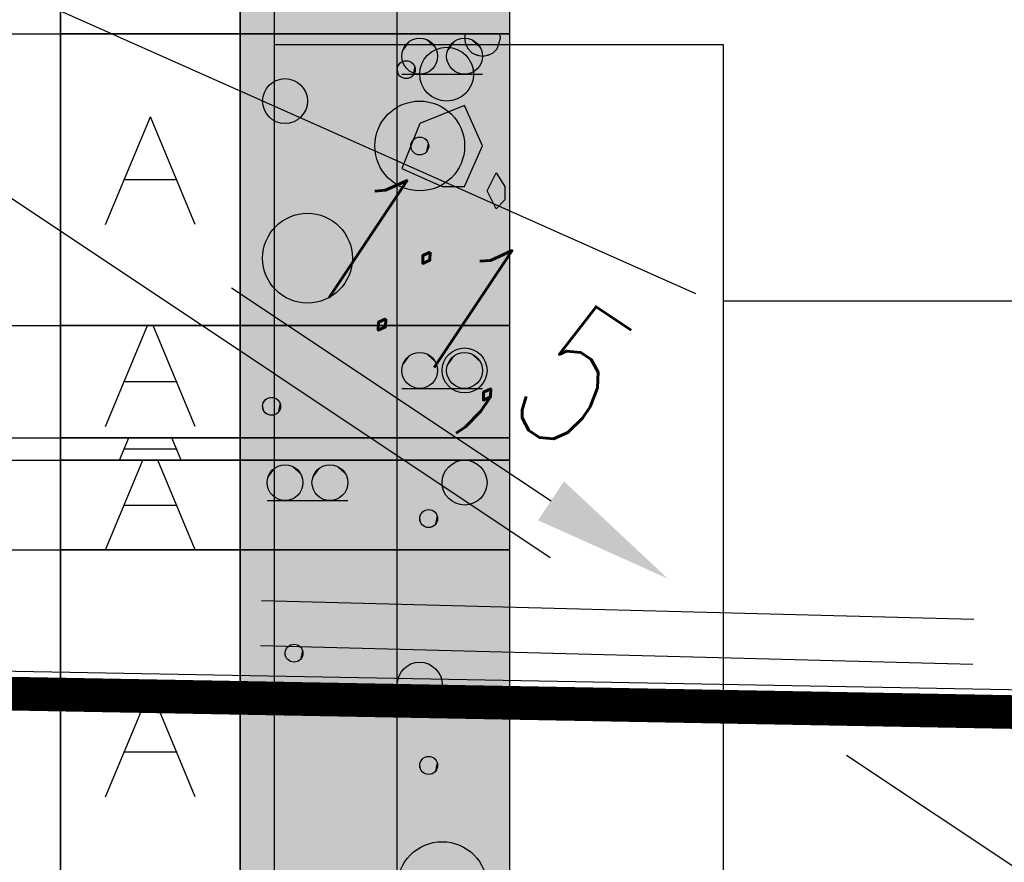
# Model space of a CAD drawing. Header units: metres. Extents: x 3458045 to 3462392, y 5482308 to 5484762.
# Tile 265 of 458: x 3460144.8 to 3460149.19, y 5484006.74 to 5484010.49. Entities that reach past the tile are written whole.
import ezdxf

# ---------------------------------------------------------------- set-up
doc = ezdxf.new("R2010")
doc.units = ezdxf.units.M
doc.linetypes.add('AUSGEZOGEN', pattern=[2, 1, 1])
doc.linetypes.add('VERDECKT2', pattern=[4.7625, 3.175, -1.5875])
for name, color, linetype in [('BAUER_BK 2014', 1, 'CONTINUOUS'), ('SP_BAUGRUBE-BÖSCHUNG', 210, 'AUSGEZOGEN'), ('SP_BAUGRUBE-TEXT', 210, 'AUSGEZOGEN'), ('SP_BAUGRUBE-VERBAU', 210, 'AUSGEZOGEN'), ('SP_GELÄNDE-PLANUNG', 10, 'CONTINUOUS')]:
    doc.layers.add(name, color=color, linetype=linetype)
doc.styles.add('SP_F', font='romans.shx', dxfattribs={"width": 0.7, "bigfont": 'sp_f.shx'})

msp = doc.modelspace()

# ---------------------------------------------------------------- linework, layer by layer
at = {"layer": 'BAUER_BK 2014', "color": 7, "linetype": 'Continuous'}
for points in [[(3460144.9809, 5484012.5271), (3460144.9809, 5483982.5271)], [(3460146.9809, 5484012.5271), (3460146.9809, 5483982.5271)], [(3460144.9809, 5484010.4271), (3460144.9809, 5484011.2271), (3460145.7809, 5484011.2271), (3460145.7809, 5484010.4271), (3460144.9809, 5484010.4271)], [(3460145.7809, 5484010.4271), (3460145.7809, 5484011.2271), (3460146.9809, 5484011.2271), (3460146.9809, 5484010.4271), (3460145.7809, 5484010.4271)], [(3460142.9304, 5484010.4271), (3460143.9809, 5484010.4271), (3460144.5809, 5484010.4271), (3460144.9809, 5484010.4271)], [(3460144.9809, 5484009.1271), (3460144.9809, 5484010.4271), (3460145.7809, 5484010.4271), (3460145.7809, 5484009.1271), (3460144.9809, 5484009.1271)], [(3460146.9809, 5484010.4271), (3460144.9809, 5484010.4271)], [(3460145.7809, 5484009.1271), (3460145.7809, 5484010.4271), (3460146.9809, 5484010.4271), (3460146.9809, 5484009.1271), (3460145.7809, 5484009.1271)], [(3460146.9409, 5484010.4071), (3460146.9379, 5484010.4271), (3460146.7841, 5484010.4271), (3460146.7809, 5484010.4071), (3460146.7849, 5484010.3823), (3460146.7963, 5484010.3601), (3460146.8139, 5484010.3423), (3460146.8363, 5484010.3311), (3460146.8609, 5484010.3271), (3460146.8857, 5484010.3311), (3460146.9079, 5484010.3423), (3460146.9257, 5484010.3601), (3460146.9409, 5484010.4071)], [(3460146.5009, 5484010.2471), (3460146.8609, 5484010.2471)], [(3460146.7809, 5484010.1071), (3460146.5809, 5484010.0271)], [(3460146.8609, 5484009.9271), (3460146.7809, 5484010.1071)], [(3460145.1809, 5484009.5771), (3460145.3809, 5484010.0571)], [(3460145.5809, 5484009.5771), (3460145.3809, 5484010.0571)], [(3460146.5809, 5484010.0271), (3460146.5009, 5484009.8271)], [(3460146.7809, 5484009.7471), (3460146.8609, 5484009.9271)], [(3460146.5009, 5484009.8271), (3460146.6809, 5484009.7471)], [(3460146.8809, 5484009.7271), (3460146.9209, 5484009.8071)], [(3460146.9209, 5484009.8071), (3460146.9609, 5484009.7471)], [(3460145.2609, 5484009.7771), (3460145.5009, 5484009.7771)], [(3460146.6809, 5484009.7471), (3460146.7809, 5484009.7471)], [(3460146.9209, 5484009.6471), (3460146.8809, 5484009.7271)], [(3460146.9609, 5484009.7471), (3460146.9609, 5484009.6871)], [(3460146.9609, 5484009.6871), (3460146.9209, 5484009.6471)], [(3460142.9304, 5484009.1271), (3460143.9809, 5484009.1271), (3460144.5809, 5484009.1271), (3460144.9809, 5484009.1271)], [(3460144.9809, 5484008.6271), (3460144.9809, 5484009.1271), (3460145.7809, 5484009.1271), (3460145.7809, 5484008.6271), (3460144.9809, 5484008.6271)], [(3460146.9809, 5484009.1271), (3460144.9809, 5484009.1271)], [(3460145.1809, 5484008.6771), (3460145.3685, 5484009.1271)], [(3460145.5809, 5484008.6771), (3460145.3935, 5484009.1271)], [(3460145.7809, 5484008.6271), (3460145.7809, 5484009.1271), (3460146.9809, 5484009.1271), (3460146.9809, 5484008.6271), (3460145.7809, 5484008.6271)], [(3460145.2609, 5484008.8771), (3460145.5009, 5484008.8771)], [(3460146.5009, 5484008.8471), (3460146.8609, 5484008.8471)], [(3460142.9304, 5484008.6271), (3460143.9809, 5484008.6271), (3460144.5809, 5484008.6271), (3460144.9809, 5484008.6271)], [(3460144.9809, 5484008.5271), (3460144.9809, 5484008.6271), (3460145.7809, 5484008.6271), (3460145.7809, 5484008.5271), (3460144.9809, 5484008.5271)], [(3460146.9809, 5484008.6271), (3460144.9809, 5484008.6271)], [(3460145.2435, 5484008.5271), (3460145.2851, 5484008.6271)], [(3460145.5185, 5484008.5271), (3460145.4769, 5484008.6271)], [(3460145.7809, 5484008.5271), (3460145.7809, 5484008.6271), (3460146.9809, 5484008.6271), (3460146.9809, 5484008.5271), (3460145.7809, 5484008.5271)], [(3460145.2609, 5484008.5771), (3460145.5009, 5484008.5771)], [(3460142.9304, 5484008.1279), (3460143.9809, 5484008.1279), (3460144.5809, 5484008.5271), (3460144.9809, 5484008.5271)], [(3460144.9809, 5484008.1271), (3460144.9809, 5484008.5271), (3460145.7809, 5484008.5271), (3460145.7809, 5484008.1271), (3460144.9809, 5484008.1271)], [(3460146.9809, 5484008.5271), (3460144.9809, 5484008.5271)], [(3460145.1809, 5484008.1271), (3460145.3477, 5484008.5271)], [(3460145.5809, 5484008.1271), (3460145.4143, 5484008.5271)], [(3460145.7809, 5484008.1271), (3460145.7809, 5484008.5271), (3460146.9809, 5484008.5271), (3460146.9809, 5484008.1271), (3460145.7809, 5484008.1271)], [(3460145.2609, 5484008.3271), (3460145.5009, 5484008.3271)], [(3460145.9009, 5484008.3471), (3460146.2609, 5484008.3471)], [(3460142.9304, 5484007.6287), (3460143.9809, 5484007.6287), (3460144.5809, 5484008.1271), (3460144.9809, 5484008.1271)], [(3460144.9809, 5484006.3271), (3460144.9809, 5484008.1271), (3460145.7809, 5484008.1271), (3460145.7809, 5484006.3271), (3460144.9809, 5484006.3271)], [(3460146.9809, 5484008.1271), (3460144.9809, 5484008.1271)], [(3460145.7809, 5484006.3271), (3460145.7809, 5484008.1271), (3460146.9809, 5484008.1271), (3460146.9809, 5484006.3271), (3460145.7809, 5484006.3271)], [(3460145.1809, 5484007.0271), (3460145.3809, 5484007.5071)], [(3460145.5809, 5484007.0271), (3460145.3809, 5484007.5071)], [(3460145.2609, 5484007.2271), (3460145.5009, 5484007.2271)]]:
    msp.add_lwpolyline(points, dxfattribs=at)
at = {"layer": 'BAUER_BK 2014', "color": 30, "linetype": 'Continuous'}
for points in [[(3460145.7809, 5484010.4271), (3460145.7809, 5484011.2271), (3460146.9809, 5484011.2271), (3460146.9809, 5484010.4271), (3460145.7809, 5484010.4271)], [(3460145.7809, 5484008.6271), (3460145.7809, 5484009.1271), (3460146.9809, 5484009.1271), (3460146.9809, 5484008.6271), (3460145.7809, 5484008.6271)], [(3460145.7809, 5484008.5271), (3460145.7809, 5484008.6271), (3460146.9809, 5484008.6271), (3460146.9809, 5484008.5271), (3460145.7809, 5484008.5271)], [(3460146.4809, 5484008.1271), (3460146.4809, 5484008.5271), (3460146.9809, 5484008.5271), (3460146.9809, 5484008.1271), (3460146.4809, 5484008.1271)], [(3460145.7809, 5484006.3271), (3460145.7809, 5484008.1271), (3460146.9809, 5484008.1271), (3460146.9809, 5484006.3271), (3460145.7809, 5484006.3271)]]:
    msp.add_lwpolyline(points, dxfattribs=at)
at = {"layer": 'BAUER_BK 2014', "color": 62, "linetype": 'Continuous'}
for points in [[(3460146.4809, 5484010.4271), (3460146.4809, 5484011.2271), (3460146.9809, 5484011.2271), (3460146.9809, 5484010.4271), (3460146.4809, 5484010.4271)], [(3460146.4809, 5484008.6271), (3460146.4809, 5484009.1271), (3460146.9809, 5484009.1271), (3460146.9809, 5484008.6271), (3460146.4809, 5484008.6271)], [(3460145.7809, 5484008.1271), (3460145.7809, 5484008.5271), (3460146.9809, 5484008.5271), (3460146.9809, 5484008.1271), (3460145.7809, 5484008.1271)]]:
    msp.add_lwpolyline(points, dxfattribs=at)
at = {"layer": 'BAUER_BK 2014', "color": 50, "linetype": 'Continuous'}
for points in [[(3460145.7809, 5484009.1271), (3460145.7809, 5484010.4271), (3460146.9809, 5484010.4271), (3460146.9809, 5484009.1271), (3460145.7809, 5484009.1271)], [(3460146.4809, 5484009.1271), (3460146.4809, 5484010.4271), (3460146.9809, 5484010.4271), (3460146.9809, 5484009.1271), (3460146.4809, 5484009.1271)], [(3460146.4809, 5484008.5271), (3460146.4809, 5484008.6271), (3460146.9809, 5484008.6271), (3460146.9809, 5484008.5271), (3460146.4809, 5484008.5271)], [(3460146.4809, 5484006.3271), (3460146.4809, 5484008.1271), (3460146.9809, 5484008.1271), (3460146.9809, 5484006.3271), (3460146.4809, 5484006.3271)]]:
    msp.add_lwpolyline(points, dxfattribs=at)
at = {"layer": 'BAUER_BK 2014', "color": 7, "linetype": 'Continuous'}
for centre, radius in [((3460146.5809, 5484010.3271), 0.08), ((3460146.7809, 5484010.3271), 0.08), ((3460146.7009, 5484010.2471), 0.12), ((3460146.5209, 5484010.2671), 0.04), ((3460145.9809, 5484010.1271), 0.1), ((3460146.5809, 5484009.9271), 0.2), ((3460146.5809, 5484009.9271), 0.04), ((3460146.0809, 5484009.4271), 0.2), ((3460146.7809, 5484008.9271), 0.1), ((3460146.5809, 5484008.9271), 0.08), ((3460146.7809, 5484008.9271), 0.08), ((3460145.9209, 5484008.7671), 0.04), ((3460145.9809, 5484008.4271), 0.08), ((3460146.1809, 5484008.4271), 0.08), ((3460146.7809, 5484008.4271), 0.1), ((3460146.6209, 5484008.2671), 0.04), ((3460146.0209, 5484007.6671), 0.04), ((3460146.5809, 5484007.5271), 0.1), ((3460146.6209, 5484007.1671), 0.04), ((3460146.6809, 5484006.6271), 0.2)]:
    msp.add_circle(centre, radius, dxfattribs=at)
at = {"layer": 'BAUER_BK 2014', "color": 30, "linetype": 'Continuous'}
for points in [[(3460145.7809, 5484010.4271), (3460145.7809, 5484011.2271), (3460146.9809, 5484010.4271), (3460146.9809, 5484011.2271)], [(3460145.7809, 5484008.6271), (3460145.7809, 5484009.1271), (3460146.9809, 5484008.6271), (3460146.9809, 5484009.1271)], [(3460145.7809, 5484008.5271), (3460145.7809, 5484008.6271), (3460146.9809, 5484008.5271), (3460146.9809, 5484008.6271)], [(3460146.4809, 5484008.1271), (3460146.4809, 5484008.5271), (3460146.9809, 5484008.1271), (3460146.9809, 5484008.5271)], [(3460145.7809, 5484006.3271), (3460145.7809, 5484008.1271), (3460146.9809, 5484006.3271), (3460146.9809, 5484008.1271)]]:
    msp.add_solid(points, dxfattribs=at)
at = {"layer": 'BAUER_BK 2014', "color": 62, "linetype": 'Continuous'}
for points in [[(3460146.4809, 5484010.4271), (3460146.4809, 5484011.2271), (3460146.9809, 5484010.4271), (3460146.9809, 5484011.2271)], [(3460146.4809, 5484008.6271), (3460146.4809, 5484009.1271), (3460146.9809, 5484008.6271), (3460146.9809, 5484009.1271)], [(3460145.7809, 5484008.1271), (3460145.7809, 5484008.5271), (3460146.9809, 5484008.1271), (3460146.9809, 5484008.5271)]]:
    msp.add_solid(points, dxfattribs=at)
at = {"layer": 'BAUER_BK 2014', "color": 50, "linetype": 'Continuous'}
for points in [[(3460145.7809, 5484009.1271), (3460145.7809, 5484010.4271), (3460146.9809, 5484009.1271), (3460146.9809, 5484010.4271)], [(3460146.4809, 5484009.1271), (3460146.4809, 5484010.4271), (3460146.9809, 5484009.1271), (3460146.9809, 5484010.4271)], [(3460146.4809, 5484008.5271), (3460146.4809, 5484008.6271), (3460146.9809, 5484008.5271), (3460146.9809, 5484008.6271)], [(3460146.4809, 5484006.3271), (3460146.4809, 5484008.1271), (3460146.9809, 5484006.3271), (3460146.9809, 5484008.1271)]]:
    msp.add_solid(points, dxfattribs=at)
at = {"layer": 'BAUER_BK 2014', "color": 7, "linetype": 'Continuous'}
for points in [[(3460146.7841, 5484010.4271), (3460146.7809, 5484010.4071), (3460146.7849, 5484010.3823)], [(3460146.9409, 5484010.4071), (3460146.9379, 5484010.4271), (3460146.7841, 5484010.4271)], [(3460146.9409, 5484010.4071), (3460146.7841, 5484010.4271), (3460146.7849, 5484010.3823)], [(3460146.5409, 5484010.3963), (3460146.5163, 5484010.3741), (3460146.5027, 5484010.3437)], [(3460146.5409, 5484010.3963), (3460146.5027, 5484010.3437), (3460146.5163, 5484010.2801)], [(3460146.5163, 5484010.3741), (3460146.5079, 5484010.3597), (3460146.5027, 5484010.3437)], [(3460146.5409, 5484010.3963), (3460146.5275, 5484010.3865), (3460146.5163, 5484010.3741)], [(3460146.5409, 5484010.3963), (3460146.5163, 5484010.2801), (3460146.6345, 5484010.2677)], [(3460146.5727, 5484010.4067), (3460146.5563, 5484010.4031), (3460146.5409, 5484010.3963)], [(3460146.6057, 5484010.4031), (3460146.5727, 5484010.4067), (3460146.5409, 5484010.3963)], [(3460146.6541, 5484010.3597), (3460146.6057, 5484010.4031), (3460146.5409, 5484010.3963)], [(3460146.6345, 5484010.2677), (3460146.6541, 5484010.3597), (3460146.5409, 5484010.3963)], [(3460146.6057, 5484010.4031), (3460146.5893, 5484010.4067), (3460146.5727, 5484010.4067)], [(3460146.6345, 5484010.3865), (3460146.6209, 5484010.3963), (3460146.6057, 5484010.4031)], [(3460146.6541, 5484010.3597), (3460146.6345, 5484010.3865), (3460146.6057, 5484010.4031)], [(3460146.6541, 5484010.3597), (3460146.6457, 5484010.3741), (3460146.6345, 5484010.3865)], [(3460146.7409, 5484010.3963), (3460146.7163, 5484010.3741), (3460146.7027, 5484010.3437)], [(3460146.7409, 5484010.3963), (3460146.7027, 5484010.3437), (3460146.7163, 5484010.2801)], [(3460146.7163, 5484010.3741), (3460146.7079, 5484010.3597), (3460146.7027, 5484010.3437)], [(3460146.7409, 5484010.3963), (3460146.7275, 5484010.3865), (3460146.7163, 5484010.3741)], [(3460146.7409, 5484010.3963), (3460146.7163, 5484010.2801), (3460146.8345, 5484010.2677)], [(3460146.7727, 5484010.4067), (3460146.7563, 5484010.4031), (3460146.7409, 5484010.3963)], [(3460146.8057, 5484010.4031), (3460146.7727, 5484010.4067), (3460146.7409, 5484010.3963)], [(3460146.8541, 5484010.3597), (3460146.8057, 5484010.4031), (3460146.7409, 5484010.3963)], [(3460146.8345, 5484010.2677), (3460146.8541, 5484010.3597), (3460146.7409, 5484010.3963)], [(3460146.8057, 5484010.4031), (3460146.7893, 5484010.4067), (3460146.7727, 5484010.4067)], [(3460146.9409, 5484010.4071), (3460146.7849, 5484010.3823), (3460146.8609, 5484010.3271)], [(3460146.7849, 5484010.3823), (3460146.7963, 5484010.3601), (3460146.8139, 5484010.3423)], [(3460146.7849, 5484010.3823), (3460146.8139, 5484010.3423), (3460146.8609, 5484010.3271)], [(3460146.8345, 5484010.3865), (3460146.8209, 5484010.3963), (3460146.8057, 5484010.4031)], [(3460146.8541, 5484010.3597), (3460146.8345, 5484010.3865), (3460146.8057, 5484010.4031)], [(3460146.8541, 5484010.3597), (3460146.8457, 5484010.3741), (3460146.8345, 5484010.3865)], [(3460146.8609, 5484010.3271), (3460146.9079, 5484010.3423), (3460146.9409, 5484010.4071)], [(3460146.9079, 5484010.3423), (3460146.9257, 5484010.3601), (3460146.9409, 5484010.4071)], [(3460146.5027, 5484010.3437), (3460146.5009, 5484010.3271), (3460146.5027, 5484010.3105)], [(3460146.5027, 5484010.3437), (3460146.5027, 5484010.3105), (3460146.5163, 5484010.2801)], [(3460146.6409, 5484010.3511), (3460146.6039, 5484010.3177), (3460146.5835, 5484010.2721)], [(3460146.6409, 5484010.3511), (3460146.5835, 5484010.2721), (3460146.6039, 5484010.1765)], [(3460146.6409, 5484010.3511), (3460146.6207, 5484010.3363), (3460146.6039, 5484010.3177)], [(3460146.6409, 5484010.3511), (3460146.6039, 5484010.1765), (3460146.7813, 5484010.1579)], [(3460146.6345, 5484010.2677), (3460146.6541, 5484010.2945), (3460146.6541, 5484010.3597)], [(3460146.6885, 5484010.3665), (3460146.6639, 5484010.3613), (3460146.6409, 5484010.3511)], [(3460146.7381, 5484010.3613), (3460146.6885, 5484010.3665), (3460146.6409, 5484010.3511)], [(3460146.8105, 5484010.2959), (3460146.7381, 5484010.3613), (3460146.6409, 5484010.3511)], [(3460146.7813, 5484010.1579), (3460146.8105, 5484010.2959), (3460146.6409, 5484010.3511)], [(3460146.6609, 5484010.3271), (3460146.6593, 5484010.3437), (3460146.6541, 5484010.3597)], [(3460146.6541, 5484010.2945), (3460146.6609, 5484010.3271), (3460146.6541, 5484010.3597)], [(3460146.7381, 5484010.3613), (3460146.7135, 5484010.3665), (3460146.6885, 5484010.3665)], [(3460146.7027, 5484010.3437), (3460146.7009, 5484010.3271), (3460146.7027, 5484010.3105)], [(3460146.7027, 5484010.3437), (3460146.7027, 5484010.3105), (3460146.7163, 5484010.2801)], [(3460146.7813, 5484010.3363), (3460146.7609, 5484010.3511), (3460146.7381, 5484010.3613)], [(3460146.8105, 5484010.2959), (3460146.7813, 5484010.3363), (3460146.7381, 5484010.3613)], [(3460146.8105, 5484010.2959), (3460146.7981, 5484010.3177), (3460146.7813, 5484010.3363)], [(3460146.8139, 5484010.3423), (3460146.8363, 5484010.3311), (3460146.8609, 5484010.3271)], [(3460146.8345, 5484010.2677), (3460146.8541, 5484010.2945), (3460146.8541, 5484010.3597)], [(3460146.8609, 5484010.3271), (3460146.8593, 5484010.3437), (3460146.8541, 5484010.3597)], [(3460146.8541, 5484010.2945), (3460146.8609, 5484010.3271), (3460146.8541, 5484010.3597)], [(3460146.8609, 5484010.3271), (3460146.8857, 5484010.3311), (3460146.9079, 5484010.3423)], [(3460146.5009, 5484010.3017), (3460146.4887, 5484010.2907), (3460146.4819, 5484010.2755)], [(3460146.5009, 5484010.3017), (3460146.4819, 5484010.2755), (3460146.4887, 5484010.2435)], [(3460146.4887, 5484010.2907), (3460146.4845, 5484010.2833), (3460146.4819, 5484010.2755)], [(3460146.5009, 5484010.3017), (3460146.4943, 5484010.2969), (3460146.4887, 5484010.2907)], [(3460146.5009, 5484010.3017), (3460146.4887, 5484010.2435), (3460146.5477, 5484010.2373)], [(3460146.5167, 5484010.3069), (3460146.5087, 5484010.3051), (3460146.5009, 5484010.3017)], [(3460146.5333, 5484010.3051), (3460146.5167, 5484010.3069), (3460146.5009, 5484010.3017)], [(3460146.5575, 5484010.2833), (3460146.5333, 5484010.3051), (3460146.5009, 5484010.3017)], [(3460146.5477, 5484010.2373), (3460146.5575, 5484010.2833), (3460146.5009, 5484010.3017)], [(3460146.5027, 5484010.3105), (3460146.5079, 5484010.2945), (3460146.5163, 5484010.2801)], [(3460146.5333, 5484010.3051), (3460146.5251, 5484010.3069), (3460146.5167, 5484010.3069)], [(3460146.5477, 5484010.2969), (3460146.5409, 5484010.3017), (3460146.5333, 5484010.3051)], [(3460146.5575, 5484010.2833), (3460146.5477, 5484010.2969), (3460146.5333, 5484010.3051)], [(3460146.5575, 5484010.2833), (3460146.5533, 5484010.2907), (3460146.5477, 5484010.2969)], [(3460146.6039, 5484010.3177), (3460146.5913, 5484010.2959), (3460146.5835, 5484010.2721)], [(3460146.6345, 5484010.2677), (3460146.6457, 5484010.2801), (3460146.6541, 5484010.2945)], [(3460146.7027, 5484010.3105), (3460146.7079, 5484010.2945), (3460146.7163, 5484010.2801)], [(3460146.7813, 5484010.1579), (3460146.8105, 5484010.1983), (3460146.8105, 5484010.2959)], [(3460146.8209, 5484010.2471), (3460146.8183, 5484010.2721), (3460146.8105, 5484010.2959)], [(3460146.8105, 5484010.1983), (3460146.8209, 5484010.2471), (3460146.8105, 5484010.2959)], [(3460146.8345, 5484010.2677), (3460146.8457, 5484010.2801), (3460146.8541, 5484010.2945)], [(3460146.4819, 5484010.2755), (3460146.4809, 5484010.2671), (3460146.4819, 5484010.2587)], [(3460146.4819, 5484010.2755), (3460146.4819, 5484010.2587), (3460146.4887, 5484010.2435)], [(3460146.4819, 5484010.2587), (3460146.4845, 5484010.2509), (3460146.4887, 5484010.2435)], [(3460146.4887, 5484010.2435), (3460146.4943, 5484010.2373), (3460146.5009, 5484010.2325)], [(3460146.4887, 5484010.2435), (3460146.5009, 5484010.2325), (3460146.5167, 5484010.2273)], [(3460146.4887, 5484010.2435), (3460146.5167, 5484010.2273), (3460146.5477, 5484010.2373)], [(3460146.5163, 5484010.2801), (3460146.5275, 5484010.2677), (3460146.5409, 5484010.2579)], [(3460146.5163, 5484010.2801), (3460146.5409, 5484010.2579), (3460146.5727, 5484010.2475)], [(3460146.5163, 5484010.2801), (3460146.5727, 5484010.2475), (3460146.6345, 5484010.2677)], [(3460146.5409, 5484010.2579), (3460146.5563, 5484010.2511), (3460146.5727, 5484010.2475)], [(3460146.5477, 5484010.2373), (3460146.5575, 5484010.2509), (3460146.5575, 5484010.2833)], [(3460146.5477, 5484010.2373), (3460146.5533, 5484010.2435), (3460146.5575, 5484010.2509)], [(3460146.5609, 5484010.2671), (3460146.5601, 5484010.2755), (3460146.5575, 5484010.2833)], [(3460146.5575, 5484010.2509), (3460146.5609, 5484010.2671), (3460146.5575, 5484010.2833)], [(3460146.5727, 5484010.2475), (3460146.6057, 5484010.2511), (3460146.6345, 5484010.2677)], [(3460146.5727, 5484010.2475), (3460146.5893, 5484010.2475), (3460146.6057, 5484010.2511)], [(3460146.5835, 5484010.2721), (3460146.5809, 5484010.2471), (3460146.5835, 5484010.2221)], [(3460146.5835, 5484010.2721), (3460146.5835, 5484010.2221), (3460146.6039, 5484010.1765)], [(3460146.6057, 5484010.2511), (3460146.6209, 5484010.2579), (3460146.6345, 5484010.2677)], [(3460146.7163, 5484010.2801), (3460146.7275, 5484010.2677), (3460146.7409, 5484010.2579)], [(3460146.7163, 5484010.2801), (3460146.7409, 5484010.2579), (3460146.7727, 5484010.2475)], [(3460146.7163, 5484010.2801), (3460146.7727, 5484010.2475), (3460146.8345, 5484010.2677)], [(3460146.7409, 5484010.2579), (3460146.7563, 5484010.2511), (3460146.7727, 5484010.2475)], [(3460146.7727, 5484010.2475), (3460146.8057, 5484010.2511), (3460146.8345, 5484010.2677)], [(3460146.7727, 5484010.2475), (3460146.7893, 5484010.2475), (3460146.8057, 5484010.2511)], [(3460146.8057, 5484010.2511), (3460146.8209, 5484010.2579), (3460146.8345, 5484010.2677)], [(3460146.5009, 5484010.2325), (3460146.5087, 5484010.2291), (3460146.5167, 5484010.2273)], [(3460146.5167, 5484010.2273), (3460146.5333, 5484010.2291), (3460146.5477, 5484010.2373)], [(3460146.5167, 5484010.2273), (3460146.5251, 5484010.2273), (3460146.5333, 5484010.2291)], [(3460146.5333, 5484010.2291), (3460146.5409, 5484010.2325), (3460146.5477, 5484010.2373)], [(3460146.5835, 5484010.2221), (3460146.5913, 5484010.1983), (3460146.6039, 5484010.1765)], [(3460146.6039, 5484010.1765), (3460146.6207, 5484010.1579), (3460146.6409, 5484010.1431)], [(3460146.6039, 5484010.1765), (3460146.6409, 5484010.1431), (3460146.6885, 5484010.1277)], [(3460146.6039, 5484010.1765), (3460146.6885, 5484010.1277), (3460146.7813, 5484010.1579)], [(3460146.6885, 5484010.1277), (3460146.7381, 5484010.1329), (3460146.7813, 5484010.1579)], [(3460146.7381, 5484010.1329), (3460146.7609, 5484010.1431), (3460146.7813, 5484010.1579)], [(3460146.7813, 5484010.1579), (3460146.7981, 5484010.1765), (3460146.8105, 5484010.1983)], [(3460146.6409, 5484010.1431), (3460146.6639, 5484010.1329), (3460146.6885, 5484010.1277)], [(3460146.6885, 5484010.1277), (3460146.7135, 5484010.1277), (3460146.7381, 5484010.1329)], [(3460146.5419, 5484009.9355), (3460146.5409, 5484009.9271), (3460146.5419, 5484009.9187)], [(3460146.5609, 5484009.9617), (3460146.5487, 5484009.9507), (3460146.5419, 5484009.9355)], [(3460146.5609, 5484009.9617), (3460146.5419, 5484009.9355), (3460146.5487, 5484009.9035)], [(3460146.5487, 5484009.9507), (3460146.5445, 5484009.9433), (3460146.5419, 5484009.9355)], [(3460146.5419, 5484009.9355), (3460146.5419, 5484009.9187), (3460146.5487, 5484009.9035)], [(3460146.5609, 5484009.9617), (3460146.5543, 5484009.9569), (3460146.5487, 5484009.9507)], [(3460146.5609, 5484009.9617), (3460146.5487, 5484009.9035), (3460146.6077, 5484009.8973)], [(3460146.5767, 5484009.9669), (3460146.5687, 5484009.9651), (3460146.5609, 5484009.9617)], [(3460146.5933, 5484009.9651), (3460146.5767, 5484009.9669), (3460146.5609, 5484009.9617)], [(3460146.6175, 5484009.9433), (3460146.5933, 5484009.9651), (3460146.5609, 5484009.9617)], [(3460146.6077, 5484009.8973), (3460146.6175, 5484009.9433), (3460146.5609, 5484009.9617)], [(3460146.5933, 5484009.9651), (3460146.5851, 5484009.9669), (3460146.5767, 5484009.9669)], [(3460146.6077, 5484009.9569), (3460146.6009, 5484009.9617), (3460146.5933, 5484009.9651)], [(3460146.6175, 5484009.9433), (3460146.6077, 5484009.9569), (3460146.5933, 5484009.9651)], [(3460146.6175, 5484009.9433), (3460146.6133, 5484009.9507), (3460146.6077, 5484009.9569)], [(3460146.6077, 5484009.8973), (3460146.6175, 5484009.9109), (3460146.6175, 5484009.9433)], [(3460146.6209, 5484009.9271), (3460146.6201, 5484009.9355), (3460146.6175, 5484009.9433)], [(3460146.6175, 5484009.9109), (3460146.6209, 5484009.9271), (3460146.6175, 5484009.9433)], [(3460146.5419, 5484009.9187), (3460146.5445, 5484009.9109), (3460146.5487, 5484009.9035)], [(3460146.5487, 5484009.9035), (3460146.5543, 5484009.8973), (3460146.5609, 5484009.8925)], [(3460146.5487, 5484009.9035), (3460146.5609, 5484009.8925), (3460146.5767, 5484009.8873)], [(3460146.5487, 5484009.9035), (3460146.5767, 5484009.8873), (3460146.6077, 5484009.8973)], [(3460146.5609, 5484009.8925), (3460146.5687, 5484009.8891), (3460146.5767, 5484009.8873)], [(3460146.5767, 5484009.8873), (3460146.5933, 5484009.8891), (3460146.6077, 5484009.8973)], [(3460146.5933, 5484009.8891), (3460146.6009, 5484009.8925), (3460146.6077, 5484009.8973)], [(3460146.6077, 5484009.8973), (3460146.6133, 5484009.9035), (3460146.6175, 5484009.9109)], [(3460146.5767, 5484009.8873), (3460146.5851, 5484009.8873), (3460146.5933, 5484009.8891)], [(3460146.5409, 5484008.9963), (3460146.5163, 5484008.9741), (3460146.5027, 5484008.9437)], [(3460146.5409, 5484008.9963), (3460146.5027, 5484008.9437), (3460146.5163, 5484008.8801)], [(3460146.5163, 5484008.9741), (3460146.5079, 5484008.9597), (3460146.5027, 5484008.9437)], [(3460146.5409, 5484008.9963), (3460146.5275, 5484008.9865), (3460146.5163, 5484008.9741)], [(3460146.5409, 5484008.9963), (3460146.5163, 5484008.8801), (3460146.6345, 5484008.8677)], [(3460146.5727, 5484009.0067), (3460146.5563, 5484009.0031), (3460146.5409, 5484008.9963)], [(3460146.6057, 5484009.0031), (3460146.5727, 5484009.0067), (3460146.5409, 5484008.9963)], [(3460146.6541, 5484008.9597), (3460146.6057, 5484009.0031), (3460146.5409, 5484008.9963)], [(3460146.6345, 5484008.8677), (3460146.6541, 5484008.9597), (3460146.5409, 5484008.9963)], [(3460146.6057, 5484009.0031), (3460146.5893, 5484009.0067), (3460146.5727, 5484009.0067)], [(3460146.6345, 5484008.9865), (3460146.6209, 5484008.9963), (3460146.6057, 5484009.0031)], [(3460146.6541, 5484008.9597), (3460146.6345, 5484008.9865), (3460146.6057, 5484009.0031)], [(3460146.6541, 5484008.9597), (3460146.6457, 5484008.9741), (3460146.6345, 5484008.9865)], [(3460146.7409, 5484008.9963), (3460146.7163, 5484008.9741), (3460146.7027, 5484008.9437)], [(3460146.7409, 5484008.9963), (3460146.7027, 5484008.9437), (3460146.7163, 5484008.8801)], [(3460146.7163, 5484008.9741), (3460146.7079, 5484008.9597), (3460146.7027, 5484008.9437)], [(3460146.7409, 5484008.9963), (3460146.7275, 5484008.9865), (3460146.7163, 5484008.9741)], [(3460146.7409, 5484008.9963), (3460146.7163, 5484008.8801), (3460146.8345, 5484008.8677)], [(3460146.7727, 5484009.0067), (3460146.7563, 5484009.0031), (3460146.7409, 5484008.9963)], [(3460146.8057, 5484009.0031), (3460146.7727, 5484009.0067), (3460146.7409, 5484008.9963)], [(3460146.8541, 5484008.9597), (3460146.8057, 5484009.0031), (3460146.7409, 5484008.9963)], [(3460146.8345, 5484008.8677), (3460146.8541, 5484008.9597), (3460146.7409, 5484008.9963)], [(3460146.8057, 5484009.0031), (3460146.7893, 5484009.0067), (3460146.7727, 5484009.0067)], [(3460146.8345, 5484008.9865), (3460146.8209, 5484008.9963), (3460146.8057, 5484009.0031)], [(3460146.8541, 5484008.9597), (3460146.8345, 5484008.9865), (3460146.8057, 5484009.0031)], [(3460146.8541, 5484008.9597), (3460146.8457, 5484008.9741), (3460146.8345, 5484008.9865)], [(3460146.5027, 5484008.9437), (3460146.5009, 5484008.9271), (3460146.5027, 5484008.9105)], [(3460146.5027, 5484008.9437), (3460146.5027, 5484008.9105), (3460146.5163, 5484008.8801)], [(3460146.6345, 5484008.8677), (3460146.6541, 5484008.8945), (3460146.6541, 5484008.9597)], [(3460146.6609, 5484008.9271), (3460146.6593, 5484008.9437), (3460146.6541, 5484008.9597)], [(3460146.6541, 5484008.8945), (3460146.6609, 5484008.9271), (3460146.6541, 5484008.9597)], [(3460146.7027, 5484008.9437), (3460146.7009, 5484008.9271), (3460146.7027, 5484008.9105)], [(3460146.7027, 5484008.9437), (3460146.7027, 5484008.9105), (3460146.7163, 5484008.8801)], [(3460146.8345, 5484008.8677), (3460146.8541, 5484008.8945), (3460146.8541, 5484008.9597)], [(3460146.8609, 5484008.9271), (3460146.8593, 5484008.9437), (3460146.8541, 5484008.9597)], [(3460146.8541, 5484008.8945), (3460146.8609, 5484008.9271), (3460146.8541, 5484008.9597)], [(3460146.5027, 5484008.9105), (3460146.5079, 5484008.8945), (3460146.5163, 5484008.8801)], [(3460146.6345, 5484008.8677), (3460146.6457, 5484008.8801), (3460146.6541, 5484008.8945)], [(3460146.7027, 5484008.9105), (3460146.7079, 5484008.8945), (3460146.7163, 5484008.8801)], [(3460146.8345, 5484008.8677), (3460146.8457, 5484008.8801), (3460146.8541, 5484008.8945)], [(3460146.5163, 5484008.8801), (3460146.5275, 5484008.8677), (3460146.5409, 5484008.8579)], [(3460146.5163, 5484008.8801), (3460146.5409, 5484008.8579), (3460146.5727, 5484008.8475)], [(3460146.5163, 5484008.8801), (3460146.5727, 5484008.8475), (3460146.6345, 5484008.8677)], [(3460146.5409, 5484008.8579), (3460146.5563, 5484008.8511), (3460146.5727, 5484008.8475)], [(3460146.5727, 5484008.8475), (3460146.6057, 5484008.8511), (3460146.6345, 5484008.8677)], [(3460146.5727, 5484008.8475), (3460146.5893, 5484008.8475), (3460146.6057, 5484008.8511)], [(3460146.6057, 5484008.8511), (3460146.6209, 5484008.8579), (3460146.6345, 5484008.8677)], [(3460146.7163, 5484008.8801), (3460146.7275, 5484008.8677), (3460146.7409, 5484008.8579)], [(3460146.7163, 5484008.8801), (3460146.7409, 5484008.8579), (3460146.7727, 5484008.8475)], [(3460146.7163, 5484008.8801), (3460146.7727, 5484008.8475), (3460146.8345, 5484008.8677)], [(3460146.7409, 5484008.8579), (3460146.7563, 5484008.8511), (3460146.7727, 5484008.8475)], [(3460146.7727, 5484008.8475), (3460146.8057, 5484008.8511), (3460146.8345, 5484008.8677)], [(3460146.7727, 5484008.8475), (3460146.7893, 5484008.8475), (3460146.8057, 5484008.8511)], [(3460146.8057, 5484008.8511), (3460146.8209, 5484008.8579), (3460146.8345, 5484008.8677)], [(3460145.9009, 5484008.8017), (3460145.8887, 5484008.7907), (3460145.8819, 5484008.7755)], [(3460145.9009, 5484008.8017), (3460145.8819, 5484008.7755), (3460145.8887, 5484008.7435)], [(3460145.9009, 5484008.8017), (3460145.8943, 5484008.7969), (3460145.8887, 5484008.7907)], [(3460145.9009, 5484008.8017), (3460145.8887, 5484008.7435), (3460145.9477, 5484008.7373)], [(3460145.9167, 5484008.8069), (3460145.9087, 5484008.8051), (3460145.9009, 5484008.8017)], [(3460145.9333, 5484008.8051), (3460145.9167, 5484008.8069), (3460145.9009, 5484008.8017)], [(3460145.9575, 5484008.7833), (3460145.9333, 5484008.8051), (3460145.9009, 5484008.8017)], [(3460145.9477, 5484008.7373), (3460145.9575, 5484008.7833), (3460145.9009, 5484008.8017)], [(3460145.9333, 5484008.8051), (3460145.9251, 5484008.8069), (3460145.9167, 5484008.8069)], [(3460145.9477, 5484008.7969), (3460145.9409, 5484008.8017), (3460145.9333, 5484008.8051)], [(3460145.9575, 5484008.7833), (3460145.9477, 5484008.7969), (3460145.9333, 5484008.8051)], [(3460145.9575, 5484008.7833), (3460145.9533, 5484008.7907), (3460145.9477, 5484008.7969)], [(3460145.8819, 5484008.7755), (3460145.8809, 5484008.7671), (3460145.8819, 5484008.7587)], [(3460145.8887, 5484008.7907), (3460145.8845, 5484008.7833), (3460145.8819, 5484008.7755)], [(3460145.8819, 5484008.7755), (3460145.8819, 5484008.7587), (3460145.8887, 5484008.7435)], [(3460145.8819, 5484008.7587), (3460145.8845, 5484008.7509), (3460145.8887, 5484008.7435)], [(3460145.9477, 5484008.7373), (3460145.9575, 5484008.7509), (3460145.9575, 5484008.7833)], [(3460145.9477, 5484008.7373), (3460145.9533, 5484008.7435), (3460145.9575, 5484008.7509)], [(3460145.9609, 5484008.7671), (3460145.9601, 5484008.7755), (3460145.9575, 5484008.7833)], [(3460145.9575, 5484008.7509), (3460145.9609, 5484008.7671), (3460145.9575, 5484008.7833)], [(3460145.8887, 5484008.7435), (3460145.8943, 5484008.7373), (3460145.9009, 5484008.7325)], [(3460145.8887, 5484008.7435), (3460145.9009, 5484008.7325), (3460145.9167, 5484008.7273)], [(3460145.8887, 5484008.7435), (3460145.9167, 5484008.7273), (3460145.9477, 5484008.7373)], [(3460145.9009, 5484008.7325), (3460145.9087, 5484008.7291), (3460145.9167, 5484008.7273)], [(3460145.9167, 5484008.7273), (3460145.9333, 5484008.7291), (3460145.9477, 5484008.7373)], [(3460145.9167, 5484008.7273), (3460145.9251, 5484008.7273), (3460145.9333, 5484008.7291)], [(3460145.9333, 5484008.7291), (3460145.9409, 5484008.7325), (3460145.9477, 5484008.7373)], [(3460145.9409, 5484008.4963), (3460145.9163, 5484008.4741), (3460145.9027, 5484008.4437)], [(3460145.9409, 5484008.4963), (3460145.9027, 5484008.4437), (3460145.9163, 5484008.3801)], [(3460145.9409, 5484008.4963), (3460145.9275, 5484008.4865), (3460145.9163, 5484008.4741)], [(3460145.9409, 5484008.4963), (3460145.9163, 5484008.3801), (3460146.0345, 5484008.3677)], [(3460145.9727, 5484008.5067), (3460145.9563, 5484008.5031), (3460145.9409, 5484008.4963)], [(3460146.0057, 5484008.5031), (3460145.9727, 5484008.5067), (3460145.9409, 5484008.4963)], [(3460146.0541, 5484008.4597), (3460146.0057, 5484008.5031), (3460145.9409, 5484008.4963)], [(3460146.0345, 5484008.3677), (3460146.0541, 5484008.4597), (3460145.9409, 5484008.4963)], [(3460146.0057, 5484008.5031), (3460145.9893, 5484008.5067), (3460145.9727, 5484008.5067)], [(3460146.0345, 5484008.4865), (3460146.0209, 5484008.4963), (3460146.0057, 5484008.5031)], [(3460146.0541, 5484008.4597), (3460146.0345, 5484008.4865), (3460146.0057, 5484008.5031)], [(3460146.1409, 5484008.4963), (3460146.1163, 5484008.4741), (3460146.1027, 5484008.4437)], [(3460146.1409, 5484008.4963), (3460146.1027, 5484008.4437), (3460146.1163, 5484008.3801)], [(3460146.1409, 5484008.4963), (3460146.1275, 5484008.4865), (3460146.1163, 5484008.4741)], [(3460146.1409, 5484008.4963), (3460146.1163, 5484008.3801), (3460146.2345, 5484008.3677)], [(3460146.1727, 5484008.5067), (3460146.1563, 5484008.5031), (3460146.1409, 5484008.4963)], [(3460146.2057, 5484008.5031), (3460146.1727, 5484008.5067), (3460146.1409, 5484008.4963)], [(3460146.2541, 5484008.4597), (3460146.2057, 5484008.5031), (3460146.1409, 5484008.4963)], [(3460146.2345, 5484008.3677), (3460146.2541, 5484008.4597), (3460146.1409, 5484008.4963)], [(3460146.2057, 5484008.5031), (3460146.1893, 5484008.5067), (3460146.1727, 5484008.5067)], [(3460146.2345, 5484008.4865), (3460146.2209, 5484008.4963), (3460146.2057, 5484008.5031)], [(3460146.2541, 5484008.4597), (3460146.2345, 5484008.4865), (3460146.2057, 5484008.5031)], [(3460145.9027, 5484008.4437), (3460145.9009, 5484008.4271), (3460145.9027, 5484008.4105)], [(3460145.9163, 5484008.4741), (3460145.9079, 5484008.4597), (3460145.9027, 5484008.4437)], [(3460145.9027, 5484008.4437), (3460145.9027, 5484008.4105), (3460145.9163, 5484008.3801)], [(3460146.0541, 5484008.4597), (3460146.0457, 5484008.4741), (3460146.0345, 5484008.4865)], [(3460146.0345, 5484008.3677), (3460146.0541, 5484008.3945), (3460146.0541, 5484008.4597)], [(3460146.0609, 5484008.4271), (3460146.0593, 5484008.4437), (3460146.0541, 5484008.4597)], [(3460146.0541, 5484008.3945), (3460146.0609, 5484008.4271), (3460146.0541, 5484008.4597)], [(3460146.1027, 5484008.4437), (3460146.1009, 5484008.4271), (3460146.1027, 5484008.4105)], [(3460146.1163, 5484008.4741), (3460146.1079, 5484008.4597), (3460146.1027, 5484008.4437)], [(3460146.1027, 5484008.4437), (3460146.1027, 5484008.4105), (3460146.1163, 5484008.3801)], [(3460146.2541, 5484008.4597), (3460146.2457, 5484008.4741), (3460146.2345, 5484008.4865)], [(3460146.2345, 5484008.3677), (3460146.2541, 5484008.3945), (3460146.2541, 5484008.4597)], [(3460146.2609, 5484008.4271), (3460146.2593, 5484008.4437), (3460146.2541, 5484008.4597)], [(3460146.2541, 5484008.3945), (3460146.2609, 5484008.4271), (3460146.2541, 5484008.4597)], [(3460145.9027, 5484008.4105), (3460145.9079, 5484008.3945), (3460145.9163, 5484008.3801)], [(3460146.1027, 5484008.4105), (3460146.1079, 5484008.3945), (3460146.1163, 5484008.3801)], [(3460145.9163, 5484008.3801), (3460145.9275, 5484008.3677), (3460145.9409, 5484008.3579)], [(3460145.9163, 5484008.3801), (3460145.9409, 5484008.3579), (3460145.9727, 5484008.3475)], [(3460145.9163, 5484008.3801), (3460145.9727, 5484008.3475), (3460146.0345, 5484008.3677)], [(3460145.9409, 5484008.3579), (3460145.9563, 5484008.3511), (3460145.9727, 5484008.3475)], [(3460145.9727, 5484008.3475), (3460146.0057, 5484008.3511), (3460146.0345, 5484008.3677)], [(3460146.0057, 5484008.3511), (3460146.0209, 5484008.3579), (3460146.0345, 5484008.3677)], [(3460146.0345, 5484008.3677), (3460146.0457, 5484008.3801), (3460146.0541, 5484008.3945)], [(3460146.1163, 5484008.3801), (3460146.1275, 5484008.3677), (3460146.1409, 5484008.3579)], [(3460146.1163, 5484008.3801), (3460146.1409, 5484008.3579), (3460146.1727, 5484008.3475)], [(3460146.1163, 5484008.3801), (3460146.1727, 5484008.3475), (3460146.2345, 5484008.3677)], [(3460146.1409, 5484008.3579), (3460146.1563, 5484008.3511), (3460146.1727, 5484008.3475)], [(3460146.1727, 5484008.3475), (3460146.2057, 5484008.3511), (3460146.2345, 5484008.3677)], [(3460146.2057, 5484008.3511), (3460146.2209, 5484008.3579), (3460146.2345, 5484008.3677)], [(3460146.2345, 5484008.3677), (3460146.2457, 5484008.3801), (3460146.2541, 5484008.3945)], [(3460145.9727, 5484008.3475), (3460145.9893, 5484008.3475), (3460146.0057, 5484008.3511)], [(3460146.1727, 5484008.3475), (3460146.1893, 5484008.3475), (3460146.2057, 5484008.3511)], [(3460146.5819, 5484008.2755), (3460146.5809, 5484008.2671), (3460146.5819, 5484008.2587)], [(3460146.6009, 5484008.3017), (3460146.5887, 5484008.2907), (3460146.5819, 5484008.2755)], [(3460146.6009, 5484008.3017), (3460146.5819, 5484008.2755), (3460146.5887, 5484008.2435)], [(3460146.5887, 5484008.2907), (3460146.5845, 5484008.2833), (3460146.5819, 5484008.2755)], [(3460146.5819, 5484008.2755), (3460146.5819, 5484008.2587), (3460146.5887, 5484008.2435)], [(3460146.6009, 5484008.3017), (3460146.5943, 5484008.2969), (3460146.5887, 5484008.2907)], [(3460146.6009, 5484008.3017), (3460146.5887, 5484008.2435), (3460146.6477, 5484008.2373)], [(3460146.6167, 5484008.3069), (3460146.6087, 5484008.3051), (3460146.6009, 5484008.3017)], [(3460146.6333, 5484008.3051), (3460146.6167, 5484008.3069), (3460146.6009, 5484008.3017)], [(3460146.6575, 5484008.2833), (3460146.6333, 5484008.3051), (3460146.6009, 5484008.3017)], [(3460146.6477, 5484008.2373), (3460146.6575, 5484008.2833), (3460146.6009, 5484008.3017)], [(3460146.6333, 5484008.3051), (3460146.6251, 5484008.3069), (3460146.6167, 5484008.3069)], [(3460146.6477, 5484008.2969), (3460146.6409, 5484008.3017), (3460146.6333, 5484008.3051)], [(3460146.6575, 5484008.2833), (3460146.6477, 5484008.2969), (3460146.6333, 5484008.3051)], [(3460146.6575, 5484008.2833), (3460146.6533, 5484008.2907), (3460146.6477, 5484008.2969)], [(3460146.6477, 5484008.2373), (3460146.6575, 5484008.2509), (3460146.6575, 5484008.2833)], [(3460146.6609, 5484008.2671), (3460146.6601, 5484008.2755), (3460146.6575, 5484008.2833)], [(3460146.6575, 5484008.2509), (3460146.6609, 5484008.2671), (3460146.6575, 5484008.2833)], [(3460146.5819, 5484008.2587), (3460146.5845, 5484008.2509), (3460146.5887, 5484008.2435)], [(3460146.5887, 5484008.2435), (3460146.5943, 5484008.2373), (3460146.6009, 5484008.2325)], [(3460146.5887, 5484008.2435), (3460146.6009, 5484008.2325), (3460146.6167, 5484008.2273)], [(3460146.5887, 5484008.2435), (3460146.6167, 5484008.2273), (3460146.6477, 5484008.2373)], [(3460146.6009, 5484008.2325), (3460146.6087, 5484008.2291), (3460146.6167, 5484008.2273)], [(3460146.6167, 5484008.2273), (3460146.6333, 5484008.2291), (3460146.6477, 5484008.2373)], [(3460146.6167, 5484008.2273), (3460146.6251, 5484008.2273), (3460146.6333, 5484008.2291)], [(3460146.6333, 5484008.2291), (3460146.6409, 5484008.2325), (3460146.6477, 5484008.2373)], [(3460146.6477, 5484008.2373), (3460146.6533, 5484008.2435), (3460146.6575, 5484008.2509)], [(3460146.0009, 5484007.7017), (3460145.9887, 5484007.6907), (3460145.9819, 5484007.6755)], [(3460146.0009, 5484007.7017), (3460145.9819, 5484007.6755), (3460145.9887, 5484007.6435)], [(3460146.0009, 5484007.7017), (3460145.9943, 5484007.6969), (3460145.9887, 5484007.6907)], [(3460146.0009, 5484007.7017), (3460145.9887, 5484007.6435), (3460146.0477, 5484007.6373)], [(3460146.0167, 5484007.7069), (3460146.0087, 5484007.7051), (3460146.0009, 5484007.7017)], [(3460146.0333, 5484007.7051), (3460146.0167, 5484007.7069), (3460146.0009, 5484007.7017)], [(3460146.0575, 5484007.6833), (3460146.0333, 5484007.7051), (3460146.0009, 5484007.7017)], [(3460146.0477, 5484007.6373), (3460146.0575, 5484007.6833), (3460146.0009, 5484007.7017)], [(3460146.0333, 5484007.7051), (3460146.0251, 5484007.7069), (3460146.0167, 5484007.7069)], [(3460146.0477, 5484007.6969), (3460146.0409, 5484007.7017), (3460146.0333, 5484007.7051)], [(3460146.0575, 5484007.6833), (3460146.0477, 5484007.6969), (3460146.0333, 5484007.7051)], [(3460145.9819, 5484007.6755), (3460145.9809, 5484007.6671), (3460145.9819, 5484007.6587)], [(3460145.9887, 5484007.6907), (3460145.9845, 5484007.6833), (3460145.9819, 5484007.6755)], [(3460145.9819, 5484007.6755), (3460145.9819, 5484007.6587), (3460145.9887, 5484007.6435)], [(3460145.9819, 5484007.6587), (3460145.9845, 5484007.6509), (3460145.9887, 5484007.6435)], [(3460146.0575, 5484007.6833), (3460146.0533, 5484007.6907), (3460146.0477, 5484007.6969)], [(3460146.0477, 5484007.6373), (3460146.0575, 5484007.6509), (3460146.0575, 5484007.6833)], [(3460146.0609, 5484007.6671), (3460146.0601, 5484007.6755), (3460146.0575, 5484007.6833)], [(3460146.0575, 5484007.6509), (3460146.0609, 5484007.6671), (3460146.0575, 5484007.6833)], [(3460145.9887, 5484007.6435), (3460145.9943, 5484007.6373), (3460146.0009, 5484007.6325)], [(3460145.9887, 5484007.6435), (3460146.0009, 5484007.6325), (3460146.0167, 5484007.6273)], [(3460145.9887, 5484007.6435), (3460146.0167, 5484007.6273), (3460146.0477, 5484007.6373)], [(3460146.0009, 5484007.6325), (3460146.0087, 5484007.6291), (3460146.0167, 5484007.6273)], [(3460146.0167, 5484007.6273), (3460146.0333, 5484007.6291), (3460146.0477, 5484007.6373)], [(3460146.0167, 5484007.6273), (3460146.0251, 5484007.6273), (3460146.0333, 5484007.6291)], [(3460146.0333, 5484007.6291), (3460146.0409, 5484007.6325), (3460146.0477, 5484007.6373)], [(3460146.0477, 5484007.6373), (3460146.0533, 5484007.6435), (3460146.0575, 5484007.6509)], [(3460146.5819, 5484007.1755), (3460146.5809, 5484007.1671), (3460146.5819, 5484007.1587)], [(3460146.6009, 5484007.2017), (3460146.5887, 5484007.1907), (3460146.5819, 5484007.1755)], [(3460146.6009, 5484007.2017), (3460146.5819, 5484007.1755), (3460146.5887, 5484007.1435)], [(3460146.5887, 5484007.1907), (3460146.5845, 5484007.1833), (3460146.5819, 5484007.1755)], [(3460146.5819, 5484007.1755), (3460146.5819, 5484007.1587), (3460146.5887, 5484007.1435)], [(3460146.6009, 5484007.2017), (3460146.5943, 5484007.1969), (3460146.5887, 5484007.1907)], [(3460146.6009, 5484007.2017), (3460146.5887, 5484007.1435), (3460146.6477, 5484007.1373)], [(3460146.6167, 5484007.2069), (3460146.6087, 5484007.2051), (3460146.6009, 5484007.2017)], [(3460146.6333, 5484007.2051), (3460146.6167, 5484007.2069), (3460146.6009, 5484007.2017)], [(3460146.6575, 5484007.1833), (3460146.6333, 5484007.2051), (3460146.6009, 5484007.2017)], [(3460146.6477, 5484007.1373), (3460146.6575, 5484007.1833), (3460146.6009, 5484007.2017)], [(3460146.6333, 5484007.2051), (3460146.6251, 5484007.2069), (3460146.6167, 5484007.2069)], [(3460146.6477, 5484007.1969), (3460146.6409, 5484007.2017), (3460146.6333, 5484007.2051)], [(3460146.6575, 5484007.1833), (3460146.6477, 5484007.1969), (3460146.6333, 5484007.2051)], [(3460146.6575, 5484007.1833), (3460146.6533, 5484007.1907), (3460146.6477, 5484007.1969)], [(3460146.6477, 5484007.1373), (3460146.6575, 5484007.1509), (3460146.6575, 5484007.1833)], [(3460146.6609, 5484007.1671), (3460146.6601, 5484007.1755), (3460146.6575, 5484007.1833)], [(3460146.6575, 5484007.1509), (3460146.6609, 5484007.1671), (3460146.6575, 5484007.1833)], [(3460146.5819, 5484007.1587), (3460146.5845, 5484007.1509), (3460146.5887, 5484007.1435)], [(3460146.5887, 5484007.1435), (3460146.5943, 5484007.1373), (3460146.6009, 5484007.1325)], [(3460146.5887, 5484007.1435), (3460146.6009, 5484007.1325), (3460146.6167, 5484007.1273)], [(3460146.5887, 5484007.1435), (3460146.6167, 5484007.1273), (3460146.6477, 5484007.1373)], [(3460146.6009, 5484007.1325), (3460146.6087, 5484007.1291), (3460146.6167, 5484007.1273)], [(3460146.6167, 5484007.1273), (3460146.6333, 5484007.1291), (3460146.6477, 5484007.1373)], [(3460146.6167, 5484007.1273), (3460146.6251, 5484007.1273), (3460146.6333, 5484007.1291)], [(3460146.6333, 5484007.1291), (3460146.6409, 5484007.1325), (3460146.6477, 5484007.1373)], [(3460146.6477, 5484007.1373), (3460146.6533, 5484007.1435), (3460146.6575, 5484007.1509)]]:
    msp.add_solid(points, dxfattribs=at)
at = {"layer": 'SP_BAUGRUBE-BÖSCHUNG', "linetype": 'VERDECKT2'}
for q in [(3460153.4131, 5484003.9266), (3460159.8202, 5484003.9266)]:
    msp.add_line((3460140.5579, 5484012.4967), q, dxfattribs=at)
at = {"layer": 'SP_BAUGRUBE-TEXT', "linetype": 'ByBlock', "lineweight": -2}
msp.add_line((3460145.7419, 5484009.2956), (3460147.1662, 5484008.3461), dxfattribs=at)
msp.add_solid([(3460147.224, 5484008.4327), (3460147.1084, 5484008.2594), (3460147.6862, 5484007.9994)], dxfattribs=at)
at = {"layer": 'SP_BAUGRUBE-VERBAU'}
for p, q in [((3460145.9329, 5484011.2696), (3460145.9329, 5484005.9838)), ((3460145.9329, 5484010.3798), (3460147.9329, 5484010.3798)), ((3460147.9329, 5484010.3798), (3460147.9329, 5484006.0008)), ((3460147.9329, 5484009.2371), (3460149.9329, 5484009.2371))]:
    msp.add_line(p, q, dxfattribs=at)
at = {"layer": 'SP_GELÄNDE-PLANUNG', "color": 1, "linetype": 'VERDECKT2'}
for p, q in [((3460163.3331, 5484007.4422), (3460133.8441, 5484008.2151)), ((3460163.3279, 5484007.2423), (3460133.8389, 5484008.0151))]:
    msp.add_line(p, q, dxfattribs=at)
at = {"layer": 'SP_GELÄNDE-PLANUNG', "color": 2}
msp.add_line((3460118.3319, 5484008.0718), (3460163.3279, 5484007.2462), dxfattribs=at)
at = {"layer": 'SP_GELÄNDE-PLANUNG', "color": 253, "linetype": 'AUSGEZOGEN', "const_width": 0.15}
msp.add_lwpolyline([(3460118.3301, 5484007.9718), (3460163.3261, 5484007.1462)], dxfattribs=at)

# ---------------------------------------------------------------- texts
at = {"layer": 'SP_BAUGRUBE-TEXT', "linetype": 'AUSGEZOGEN', "insert": (3460146.751, 5484009.1318), "char_height": 0.625, "attachment_point": 5, "rotation": 326.3099, "style": 'SP_F'}
msp.add_mtext('\\A1;1:1,5', dxfattribs=at)

doc.saveas('drawing.dxf')
